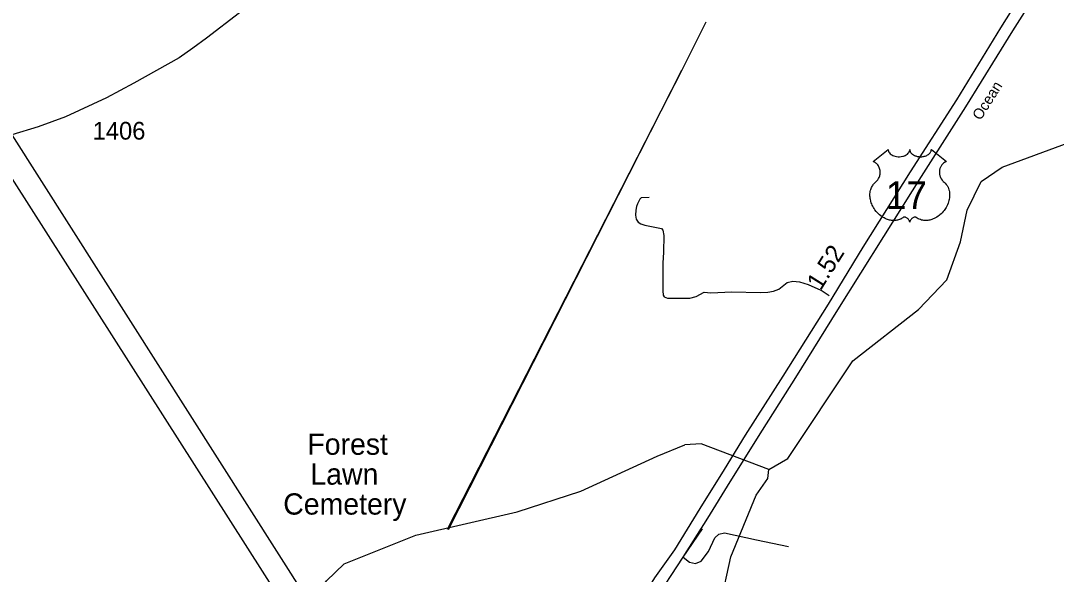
# Model space of a CAD drawing. Extents: x 2104537 to 2336408, y 34176 to 229611.
# Drawn here: x 2260316 to 2267622, y 127588 to 131494 of the extents above; entities that cross this region are included whole.
import ezdxf

# ---------------------------------------------------------------- set-up
doc = ezdxf.new("R2010")
doc.units = 0
for name, color, linetype in [('Exist Cultural Cemetery Label', 7, 'Continuous'), ('Exist Hydrographic Creek Single Shore', 7, 'Continuous'), ('Exist Hydrographic Misc Water Feature', 7, 'Continuous'), ('Exist Road Non-System Type 51', 7, 'Continuous'), ('Exist Road Primary US Divided Attributed', 7, 'Continuous'), ('Exist Road Primary US Label', 7, 'Continuous'), ('Exist Road Primary US Mileage Hundredths English Label', 7, 'Continuous'), ('Exist Road Primary US Shield CELL', 7, 'Continuous'), ('Exist Road Primary US Shield Number Label', 7, 'Continuous'), ('Exist Road Secondary Type 51 Attributed', 7, 'Continuous'), ('Exist Road Secondary Type 51 Number Label', 7, 'Continuous'), ('Exist Utilities Electrical Transmission Line', 7, 'Continuous')]:
    doc.layers.add(name, color=color, linetype=linetype)

msp = doc.modelspace()

# ---------------------------------------------------------------- linework, layer by layer
at = {"layer": 'Exist Hydrographic Creek Single Shore'}
msp.add_lwpolyline([(2265594.2, 128328.6), (2265727.3, 128404.7), (2266187.2, 129094.6), (2266650.2, 129456.3), (2266848.3, 129665.6), (2266945.3, 129932.7), (2266993.3, 130158.2), (2267091.3, 130359.6), (2267240.4, 130461.7), (2267705.2, 130633.1), (2268303.4, 130772.4), (2268694.4, 130909.2), (2269714.3, 131407.8), (2269970.2, 131635.7)], dxfattribs=at)
at = {"layer": 'Exist Hydrographic Misc Water Feature'}
for points in [[(2258452.3, 126144.2), (2258685.2, 126248), (2259273.3, 126676.2), (2259779.2, 126981.3), (2260019.3, 127065.2), (2260194.2, 127068.4), (2260478.2, 126994), (2260562.2, 126936.6), (2261063.2, 126733.4), (2261322.2, 126659.5), (2261639.2, 126669.8), (2261954.3, 126808.1), (2262473.3, 127542.6), (2262597.2, 127661.6), (2263103.2, 127865), (2263818.3, 128028.3), (2264267.3, 128173.9), (2264807.2, 128422.5), (2265002.4, 128500.9)], [(2265594.2, 128328.6), (2265117.3, 128508.4), (2265002.4, 128500.9)], [(2265021.7, 126309.6), (2265112.3, 126376.3), (2265210.4, 126594.2), (2265234.4, 126718.4), (2265253.2, 127377.4), (2265325.2, 127710.5), (2265504.2, 128146.6), (2265586.2, 128263.1), (2265594.2, 128328.6)]]:
    msp.add_lwpolyline(points, dxfattribs=at)
at = {"layer": 'Exist Road Non-System Type 51'}
for p, q in [((2263327.6, 127906.1), (2264834.2, 130857.9)), ((2265963, 129592), (2266020, 129554.6)), ((2264988.9, 127709.1), (2265126.7, 127908.6))]:
    msp.add_line(p, q, dxfattribs=at)
for points in [[(2264834.2, 130857.9), (2264979.7, 131143.1), (2265151.1, 131486.4)], [(2264750.2, 130245.8), (2264692.1, 130243.1), (2264682.8, 130234.5), (2264666.6, 130203), (2264659.8, 130182.8), (2264655.1, 130156.9), (2264654.4, 130121.3), (2264657.6, 130092.8), (2264671.9, 130073), (2264691.8, 130061.2), (2264720, 130051.4), (2264837.2, 130028.2), (2264846.4, 130016.6), (2264852.6, 129978.7), (2264851.7, 129860.7), (2264846.4, 129782.6), (2264846.3, 129588.7), (2264848.7, 129556.8), (2264854.8, 129544.9), (2264878.9, 129537), (2264993.3, 129535.5), (2265036.6, 129535.6), (2265080.5, 129547.9), (2265138.1, 129578.6), (2265184.3, 129573.1), (2265334, 129580.4), (2265532.4, 129576.2), (2265586.2, 129578.8), (2265626, 129584.9), (2265664, 129599.3), (2265723.7, 129647.7), (2265763.5, 129656.1), (2265809.7, 129650.6), (2265871.6, 129633), (2265960.1, 129593.9), (2265963, 129592)], [(2264988.9, 127709.1), (2265034.2, 127674.1), (2265077.4, 127663.8), (2265116.5, 127680.3), (2265167.9, 127748.2), (2265213.2, 127844.9), (2265242, 127871.6), (2265281.1, 127879.9), (2265507.8, 127832), (2265732.2, 127784)]]:
    msp.add_lwpolyline(points, dxfattribs=at)
at = {"layer": 'Exist Road Primary US Divided Attributed'}
for points in [[(2267543.3, 131946.1), (2267227.4, 131444.5), (2266916.6, 130936.7), (2266591.4, 130428.5), (2266257.9, 129895.9), (2266011.3, 129493.8), (2265692.3, 128986), (2265427.1, 128569.4), (2265278, 128327), (2265108.1, 128053.4), (2264927.9, 127761.1), (2264787, 127562.2), (2264285.4, 126755.7), (2263730.1, 125866.8), (2263454.9, 125422.4), (2263274.8, 125136)], [(2263356, 125100.4), (2263531.4, 125387.8), (2263778.2, 125777.9), (2264274.3, 126574.2), (2264780.8, 127390.2), (2264988.9, 127709.1), (2265164, 127985), (2265321.5, 128239.9), (2265549.4, 128604.7), (2265783.5, 128977.7), (2266079.7, 129454.4), (2266404.9, 129970.5), (2266670.1, 130395.4), (2266982.9, 130887), (2267314.4, 131421.7), (2267617.9, 131902.5)]]:
    msp.add_lwpolyline(points, dxfattribs=at)
at = {"layer": 'Exist Road Primary US Shield CELL'}
msp.add_lwpolyline([(2266436.1, 130584.9), (2266436.3, 130580.5), (2266437.4, 130575.3), (2266438.2, 130572.6), (2266440.7, 130567.4), (2266444.7, 130561.3), (2266450.3, 130555.4), (2266456.6, 130550.1), (2266460.9, 130547.4), (2266468.2, 130543.5), (2266476.4, 130540), (2266485.5, 130537.4), (2266494.9, 130535.5), (2266505.1, 130534.4), (2266515.2, 130534.2), (2266526.2, 130535), (2266538.2, 130537.3), (2266543.8, 130538.8), (2266550, 130540.9), (2266555.8, 130543.3), (2266562.1, 130546.7), (2266567.2, 130550), (2266571.2, 130552.8), (2266576.8, 130558.2), (2266581.3, 130563.8), (2266583.2, 130567), (2266584.8, 130570), (2266587.1, 130576.4), (2266587.7, 130579.2), (2266588.1, 130585.1), (2266588.5, 130580.2), (2266589, 130577.1), (2266589.8, 130574.1), (2266591.1, 130570.9), (2266593.3, 130566.4), (2266595.9, 130562.6), (2266600.6, 130557), (2266603.5, 130554.2), (2266606.2, 130552), (2266613.5, 130547.1), (2266621.9, 130542.8), (2266626, 130541), (2266630.3, 130539.5), (2266635.7, 130537.8), (2266641.3, 130536.5), (2266646.8, 130535.6), (2266652.5, 130534.8), (2266658.2, 130534.3), (2266663, 130534.2), (2266668.7, 130534.3), (2266674.1, 130534.6), (2266679.5, 130535.2), (2266685.6, 130536.2), (2266690.4, 130537.3), (2266696.8, 130539), (2266702.6, 130541), (2266707.6, 130543.2), (2266714.2, 130546.7), (2266719.6, 130550), (2266723.5, 130553.2), (2266728.1, 130557.4), (2266732.5, 130562.5), (2266735.1, 130566.2), (2266736.9, 130570.1), (2266738.6, 130574.1), (2266739.6, 130578.3), (2266740.1, 130582), (2266740.2, 130585.2), (2266846.5, 130500.6), (2266844, 130499.6), (2266838.2, 130496.8), (2266833.7, 130494.1), (2266826.3, 130488.9), (2266823.2, 130486.1), (2266820.1, 130483.1), (2266817.2, 130480), (2266814.6, 130477), (2266811.6, 130472.8), (2266808.8, 130468.5), (2266806.1, 130463.8), (2266804.1, 130459.7), (2266800.9, 130451.2), (2266799.3, 130445.8), (2266798.3, 130441.2), (2266797, 130431.7), (2266796.7, 130427.2), (2266796.7, 130422.7), (2266797, 130418), (2266797.4, 130413.5), (2266798.2, 130408.8), (2266799, 130404.6), (2266800.3, 130399.6), (2266802.2, 130393.7), (2266804.5, 130387.9), (2266809.4, 130378.7), (2266815.6, 130369.3), (2266820.1, 130364), (2266824.5, 130359.5), (2266831, 130354), (2266834.6, 130350.8), (2266838.6, 130346.7), (2266845.3, 130339), (2266848, 130335.4), (2266850.7, 130331.3), (2266853.2, 130327.1), (2266855.7, 130322.6), (2266857.8, 130318.6), (2266861.5, 130309.5), (2266864.2, 130300.6), (2266865.5, 130296), (2266867.4, 130285.6), (2266868.2, 130280.4), (2266869, 130270.2), (2266869, 130257.9), (2266868.1, 130246.3), (2266865.9, 130232.6), (2266864.1, 130224.5), (2266861.3, 130215), (2266858.6, 130206.8), (2266853.7, 130194.6), (2266849.4, 130185.8), (2266843.8, 130175.6), (2266840, 130169.3), (2266835.6, 130162.7), (2266830, 130155), (2266823.4, 130146.9), (2266815.6, 130138.2), (2266809.3, 130131.9), (2266801, 130124.5), (2266796, 130120.3), (2266788.8, 130114.9), (2266779, 130108.4), (2266769.3, 130102.8), (2266761.1, 130098.6), (2266753.8, 130095.5), (2266744.4, 130091.9), (2266728.7, 130087.6), (2266723, 130086.4), (2266716.2, 130085.4), (2266709.9, 130084.7), (2266703.8, 130084.4), (2266695.5, 130084.4), (2266687.2, 130085), (2266679.5, 130086.1), (2266671.4, 130087.8), (2266662.9, 130090.3), (2266655.2, 130093.3), (2266647.4, 130097.2), (2266634.3, 130105.5), (2266630.5, 130107.5), (2266628.3, 130108), (2266623.3, 130108.3), (2266618.5, 130107.3), (2266613.6, 130105.3), (2266610.6, 130103.8), (2266606.7, 130101.2), (2266603.7, 130098.8), (2266600.1, 130095.4), (2266597.6, 130092.5), (2266595.6, 130090.2), (2266591.9, 130084.4), (2266590.6, 130081.6), (2266589.2, 130078), (2266588, 130072.8), (2266586.4, 130079.4), (2266584.4, 130083.8), (2266582.1, 130087.6), (2266579.8, 130090.9), (2266576.1, 130095.2), (2266572.8, 130098.4), (2266568.7, 130101.6), (2266564.5, 130104.2), (2266561.1, 130106), (2266557.9, 130107.2), (2266554.1, 130108.1), (2266551, 130108.4), (2266548.4, 130108.3), (2266544.8, 130107.5), (2266540, 130104), (2266535.5, 130100.9), (2266530.5, 130097.8), (2266524.6, 130094.7), (2266520.3, 130092.7), (2266515.1, 130090.6), (2266509.1, 130088.6), (2266502.6, 130086.9), (2266495.9, 130085.6), (2266490, 130084.7), (2266483.6, 130084.1), (2266477.9, 130083.9), (2266472, 130084), (2266466.4, 130084.4), (2266459.9, 130085), (2266451.9, 130086.2), (2266445.2, 130087.7), (2266438.2, 130089.6), (2266431, 130091.8), (2266423.3, 130094.8), (2266413.6, 130099), (2266406.9, 130102.5), (2266396.3, 130108.5), (2266383.8, 130117.1), (2266374.5, 130124.7), (2266367.6, 130131), (2266357.5, 130141.3), (2266351.5, 130148), (2266342.2, 130160), (2266336.3, 130168.8), (2266332.4, 130175.2), (2266326.8, 130185.5), (2266323.6, 130191.9), (2266319.6, 130201.4), (2266316.5, 130210), (2266313.8, 130218.1), (2266312.4, 130223.3), (2266310.4, 130232.4), (2266309.2, 130238.9), (2266308, 130247.8), (2266307.3, 130257.1), (2266307.2, 130265.7), (2266307.4, 130272.9), (2266308.2, 130281.2), (2266309.7, 130290.1), (2266311.3, 130297.7), (2266312.9, 130303.2), (2266315.1, 130309.8), (2266318.1, 130317.2), (2266321.6, 130324.2), (2266325, 130330), (2266329.2, 130336.3), (2266333.3, 130341.7), (2266338.8, 130347.6), (2266344.4, 130353), (2266349.6, 130357.2), (2266355.8, 130363.2), (2266359, 130366.8), (2266362.8, 130371.9), (2266365.9, 130376.6), (2266368.3, 130380.8), (2266371.6, 130387.1), (2266373.5, 130391.7), (2266376, 130398.9), (2266377.2, 130403.9), (2266378.4, 130410.4), (2266379.3, 130416.4), (2266379.6, 130424), (2266379.4, 130430.3), (2266378.6, 130437.7), (2266377.2, 130444.7), (2266375.5, 130450.9), (2266372.9, 130457.9), (2266370.5, 130463), (2266366.4, 130470), (2266361.9, 130476.5), (2266357.2, 130481.8), (2266352.5, 130486.5), (2266348, 130490), (2266343.7, 130493.1), (2266338.3, 130496.3), (2266333.1, 130498.9), (2266329.8, 130500.2)], close=True, dxfattribs=at)
at = {"layer": 'Exist Road Secondary Type 51 Attributed'}
msp.add_lwpolyline([(2262092.6, 131730.4), (2261626.3, 131370), (2261530.9, 131301.1), (2261433.6, 131232.2), (2261115.4, 131053.2), (2260922.4, 130949.3), (2260631.8, 130814.7), (2260438.5, 130744.9), (2260253.1, 130688.9)], dxfattribs=at)
at = {"layer": 'Exist Utilities Electrical Transmission Line'}
for p, q in [((2264834.2, 130857.9), (2264979.8, 131144.5)), ((2263334, 127904.7), (2264834.2, 130857.9)), ((2260253.1, 130688.9), (2262752.2, 126759.6)), ((2262669.6, 126596.3), (2260090.5, 130639.7))]:
    msp.add_line(p, q, dxfattribs=at)

# ---------------------------------------------------------------- texts
at = {"layer": 'Exist Cultural Cemetery Label'}
for s, p in [('Forest', (2262338.5, 128431.6)), ('Lawn', (2262359.9, 128220.5)), ('Cemetery', (2262168.5, 128009.4))]:
    msp.add_text(s, height=150, dxfattribs=at).set_placement(p)
at = {"layer": 'Exist Road Primary US Label'}
msp.add_text('Ocean', height=75, rotation=57.82009, dxfattribs=at).set_placement((2267087.2, 130786))
at = {"layer": 'Exist Road Primary US Mileage Hundredths English Label'}
msp.add_text('1.52', height=125, rotation=57.77942, dxfattribs=at).set_placement((2265959, 129584.7))
at = {"layer": 'Exist Road Primary US Shield Number Label'}
msp.add_text('17', height=195, dxfattribs=at).set_placement((2266418.9, 130166.1))
at = {"layer": 'Exist Road Secondary Type 51 Number Label'}
msp.add_text('1406', height=125, dxfattribs=at).set_placement((2260824.1, 130655))

doc.saveas('drawing.dxf')
